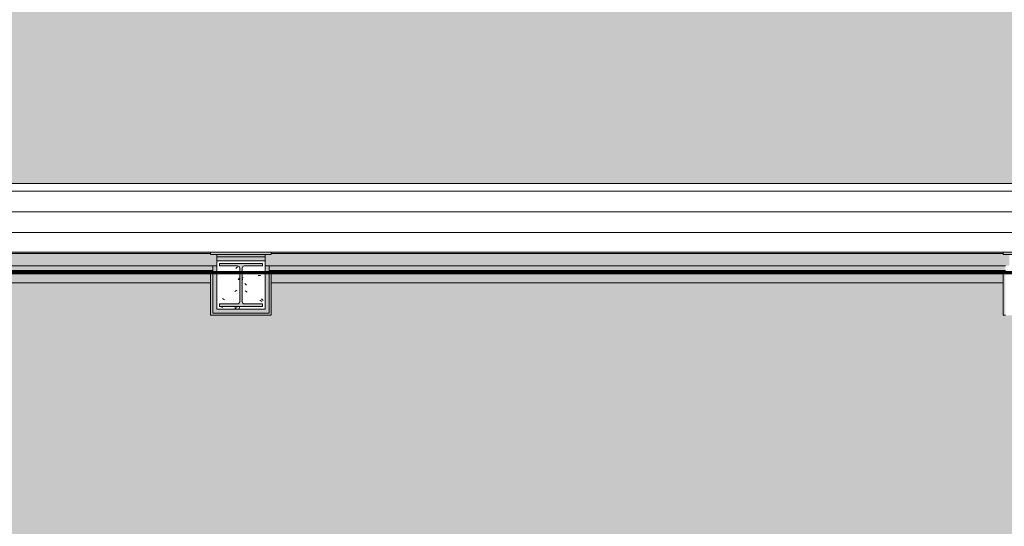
# Model space of a CAD drawing. Header units: millimetres. Extents: x -62758 to 78208, y -26429 to 33271.
# Tile 485 of 656: x -22083 to -14909, y 11067 to 14759. Entities that reach past the tile are written whole.
import ezdxf

# ---------------------------------------------------------------- set-up
doc = ezdxf.new("R2010")
doc.units = ezdxf.units.MM
for name, color, linetype, lineweight in [('A-DETL', 90, 'Continuous', 9), ('A-FLOR', 192, 'Continuous', 18), ('A-FLOR-PATT', 8, 'Continuous', 18), ('A-GENM', 13, 'Continuous', 9), ('A-WALL', 113, 'Continuous', 18), ('A-WALL-PATT', 111, 'Continuous', 25), ('S-COLS', 52, 'Continuous', 9)]:
    doc.layers.add(name, color=color, linetype=linetype, lineweight=lineweight)

# ---------------------------------------------------------------- blocks, each defined once
blk = doc.blocks.new('Modelos genéricos 1 - Modelos genéricos 3-5029057-PLANTA DE IMPERMEABILIZAÇÃO - TÉRREO')
at = {"layer": 'A-GENM', "lineweight": 5}
h = blk.add_hatch(dxfattribs=at)
h.set_pattern_fill('FP_131', color=256, style=0, pattern_type=2)
h.set_pattern_definition([(0, (2252.91, 2858.25), (0, 150), [])])
h.paths.add_polyline_path([(-14712.7, 7055.9), (-10508.2, 7055.9), (-10508.2, 7555.9), (-30776.4, 7555.9), (-30776.4, 13065.9), (-1295.5, 13065.9), (-1295.5, 10478.9), (-1239.5, 10478.9), (-1239.4, 10135.9), (-795.5, 10135.9), (-795.5, 13565.9), (-31276.4, 13565.9), (-31276.4, 7055.9), (-18799.9, 7055.9)])
at = {"layer": 'A-GENM', "color": 130, "lineweight": 5}
for p, q in [((-795.5, 13565.9), (-31276.4, 13565.9)), ((-20691.5, 13065.9), (-20249.5, 13065.9)), ((-14916.5, 13065.9), (-14474.5, 13065.9))]:
    blk.add_line(p, q, dxfattribs=at)
blk = doc.blocks.new('_ARQPWR_Pilar perfil I - _TP52-5763035-PLANTA DE IMPERMEABILIZAÇÃO - TÉRREO')
at = {"layer": 'S-COLS', "lineweight": 5}
blk.add_hatch(color=256, dxfattribs=at).paths.add_polyline_path([(-156, -156), (156, -156), (156, -138.6), (26.1, -138.6), (13.8, -133.5), (8.7, -121.2), (8.7, 121.2), (13.8, 133.5), (26.1, 138.6), (156, 138.6), (156, 156), (-156, 156), (-156, 138.6), (-26.1, 138.6), (-13.7, 133.3), (-8.7, 121.2), (-8.7, -121.2), (-13.8, -133.5), (-26.1, -138.6), (-156, -138.6), (-156, -154.1)])
at = {"layer": 'S-COLS', "color": 130, "lineweight": 5}
for p, q in [((156, 156), (-156, 156)), ((-156, 156), (-156, 138.6)), ((156, 138.6), (156, 156)), ((-156, 138.6), (-26.1, 138.6)), ((-8.7, 121.2), (-8.7, -121.2)), ((8.7, -121.2), (8.7, 121.2)), ((26.1, 138.6), (156, 138.6)), ((-26.1, -138.6), (-156, -138.6)), ((-156, -138.6), (-156, -156)), ((156, -138.6), (26.1, -138.6)), ((156, -156), (156, -138.6)), ((-156, -156), (156, -156))]:
    blk.add_line(p, q, dxfattribs=at)
for centre, start, end in [((-26.1, 121.2), 0, 90), ((26.1, 121.2), 90, 180), ((-26.1, -121.2), 270, 0), ((26.1, -121.2), 180, 270)]:
    blk.add_arc(centre, 17.4, start, end, dxfattribs=at)
blk = doc.blocks.new('FX-PNC-PILAR-TP115 - FX-PNC-PILAR-TP01-5762053-PLANTA DE IMPERMEABILIZAÇÃO - TÉRREO')
at = {"layer": 'S-COLS', "lineweight": 5}
h = blk.add_hatch(dxfattribs=at)
h.set_pattern_fill('FP_292', color=256, style=0, pattern_type=2)
h.set_pattern_definition([(320, (-61614.38, 15713.45), (-31.8783, -364.368), [38.1, -419.1]), (265, (-61614.38, 15713.45), (382.1133, 70.486), [30.48, -335.28]), (10.451, (-61617.04, 15683.1), (350.2334, -293.885), [32.38, -356.18]), (316.184, (-61512.8, 15713.45), (-84.086, -542.1585), [57.15, -628.65]), (6.636, (-61519.8, 15668.27), (494.855, -474.805), [48.57, -534.27]), (261.184, (-61512.8, 15713.45), (494.85, -474.81), [45.72, -502.92]), (291, (-61538.18, 15662.65), (-204.5305, -303.2285), [38.1, -419.1]), (236, (-61538.18, 15662.65), (368.376, -123.604), [30.48, -335.28]), (341.451, (-61555.22, 15637.4), (163.8427, -426.834), [32.38, -356.18]), (307.5, (-61614.38, 15713.45), (169.11015, -6.17665), [16.764, -314.452, 16.764, -660.146]), (307.5, (-61614.38, 15713.45), (169.11015, -6.17665), [-347.98, -323.596, 16.764, -319.786]), (277.5, (-61614.38, 15713.45), (200.3615, -133.6389), [16.764, -177.292, 16.764, -435.102]), (277.5, (-61614.38, 15713.45), (200.3615, -133.6389), [-210.82, -306.832, 16.764, -111.506]), (237.5, (-61614.38, 15826.74), (-11.4584, -271.1818), [16.764, -110.236, 16.764, -905.256]), (237.5, (-61614.38, 15826.74), (-11.4584, -271.1818), [-143.764, -379.476, 16.764, -509.016]), (227.5, (-61614.38, 15877.54), (50.8528, -296.2585), [16.764, -148.336, 16.764, -619.76]), (227.5, (-61614.38, 15877.54), (50.8528, -296.2585), [-181.864, -246.38, 16.764, -356.616])])
h.paths.add_polyline_path([(-48964.5, 36028), (-48964.5, 36008), (-48612.5, 36008), (-48612.5, 36360), (-48964.5, 36360), (-48964.5, 36046)])
h.paths.add_polyline_path([(-48944.5, 36192.7), (-48944.5, 36340), (-48927.1, 36340), (-48927.1, 36210.1), (-48921.8, 36197.7), (-48909.7, 36192.7), (-48667.3, 36192.7), (-48655, 36197.8), (-48649.9, 36210.1), (-48649.9, 36340), (-48632.5, 36340), (-48632.5, 36028), (-48649.9, 36028), (-48649.9, 36157.9), (-48655.2, 36170.3), (-48667.3, 36175.3), (-48909.7, 36175.3), (-48922, 36170.2), (-48927.1, 36157.9), (-48927.1, 36028), (-48944.5, 36028), (-48944.5, 36175.3)])
at = {"layer": 'S-COLS', "color": 130, "lineweight": 5}
for p, q in [((-48612.5, 36360), (-48964.5, 36360)), ((-48964.5, 36360), (-48964.5, 36008)), ((-48612.5, 36008), (-48612.5, 36360)), ((-48964.5, 36008), (-48612.5, 36008))]:
    blk.add_line(p, q, dxfattribs=at)
blk = doc.blocks.new('BE-PMSa-MOD-ARQ-ESCOLA-EX-000-R_0056_rvt-1-PLANTA DE IMPERMEABILIZAÇÃO - TÉRREO')
at = {"layer": 'A-FLOR-PATT', "lineweight": 5}
h = blk.add_hatch(dxfattribs=at)
h.set_pattern_fill('FP_7', color=31, style=0, pattern_type=2)
h.set_pattern_definition([(0, (0, 0), (812.8, 203.2), [33.528, -576.072, 33.528, -576.072, -3251.2]), (0, (0, 0), (812.8, 203.2), [-1219.2, 33.528, -1185.672, 33.528, -576.072, -1422.4]), (0, (0, 0), (812.8, 203.2), [-3048, 33.528, -372.872, 33.528, -982.472]), (120, (304.8, 101.6), (-582.3764, 602.30545), [33.528, -576.072, 33.528, -576.072, -3251.2]), (120, (304.8, 101.6), (-582.3764, 602.30545), [-1219.2, 33.528, -1185.672, 33.528, -576.072, -1422.4]), (120, (304.8, 101.6), (-582.3764, 602.30545), [-3048, 33.528, -372.872, 33.528, -982.472]), (240, (406.4, 508), (-230.4236, -805.50545), [33.528, -576.072, 33.528, -576.072, -3251.2]), (240, (406.4, 508), (-230.4236, -805.50545), [-1219.2, 33.528, -1185.672, 33.528, -576.072, -1422.4]), (240, (406.4, 508), (-230.4236, -805.50545), [-3048, 33.528, -372.872, 33.528, -982.472])])
h.paths.add_polyline_path([(-21335.5, 7705.9), (-21335.5, 10261.3), (-20691.5, 10262.1), (-20691.5, 10507.9), (-20249.5, 10507.9), (-20249.5, 10261.3), (-14566.5, 10262.1), (-14566.5, 10507.9), (-14124.5, 10507.9), (-14124.5, 10261.4), (-13021.5, 10262.1), (-13021.5, 10462.9), (-12669.5, 10462.9), (-12669.1, 10261.4), (-12135.5, 10261.4), (-12135.5, 10260.2), (-7685.5, 10260.2), (-7685.5, 10478.9), (-7295.5, 10478.9), (-7295.5, 10260.2), (-2935.5, 10260.2), (-2935.5, 10229.1), (-2918, 10224.4), (-2905.2, 10211.6), (-2900.9, 10192.8), (-2906, 10175.9), (-2913.4, 10168.4), (-2900.9, 10155.9), (-2895.5, 10135.9), (-2844.4, 10135.9), (-2844.4, 10478.9), (-2454.4, 10478.9), (-2454.4, 10135.9), (-1629.5, 10135.9), (-1629.5, 10478.9), (-1445.5, 10478.9), (-1445.5, 12840.9), (-2430.4, 12840.9), (-2430.4, 12609.4), (-2868.4, 12609.4), (-2868.4, 12840.9), (-7295.5, 12840.9), (-7295.5, 12633.9), (-7685.5, 12633.9), (-7685.5, 12840.9), (-12929.5, 12840.9), (-12929.5, 12604.9), (-13416.5, 12604.9), (-13416.5, 12840.9), (-14474.5, 12840.9), (-14474.5, 12604.9), (-14916.5, 12604.9), (-14916.5, 12840.9), (-20249.5, 12840.9), (-20249.5, 12604.9), (-20691.5, 12604.9), (-20691.5, 12840.9), (-25674.5, 12840.9), (-25674.5, 12604.9), (-26116.5, 12604.9), (-26116.5, 12840.9), (-27395.5, 12840.9), (-27395.5, 7705.9), (-26974.2, 7705.9)])
h.paths.add_polyline_path([(-26114.5, 10066.9), (-26114.5, 10506.9), (-25676.5, 10506.9), (-25676.5, 10066.9), (-26099.5, 10066.9)])
h.paths.add_polyline_path([(-7637.5, 10139.9), (-7637.5, 10433.9), (-7640.5, 10433.9), (-7640.5, 10139.9)])
h.paths.add_polyline_path([(-7343.5, 10139.9), (-7340.5, 10139.9), (-7340.5, 10433.9), (-7343.5, 10433.9), (-7343.5, 10142.9)])
h.paths.add_polyline_path([(-2931.6, 10174.8), (-2927.7, 10175.9), (-2922.7, 10178.8), (-2917.3, 10186.6), (-2915.9, 10190.6), (-2915.9, 10197.6), (-2918.2, 10204.1), (-2922.7, 10209.4), (-2931.2, 10213.3), (-2935.5, 10213.3), (-2934.5, 10175.6), (-2933.4, 10175.3)])
h.paths.add_polyline_path([(3940.5, 31476.9), (3940.5, 32334.9), (-33454.5, 32775.7), (-33454.5, 31476.9), (3679.7, 31476.9)])
h = blk.add_hatch(dxfattribs=at)
h.set_pattern_fill('FP_5', color=215, style=0, pattern_type=2)
h.set_pattern_definition([(45, (-18186.55, -4434.14), (0, 212.13203), [450, -150]), (135, (-18080.48, -4328.07), (1e-14, 212.13203), [450, -150])])
h.paths.add_polyline_path([(-7477.5, -25688.8), (-7477.5, 2311.9), (-2935.5, 2311.9), (-2935.5, 7555.9), (-10508.2, 7555.9), (-10508.2, 7055.9), (-31276.4, 7055.9), (-31276.4, 13565.9), (-1433, 13565.9), (-1433, 16651.9), (-1626.5, 16651.9), (-1626.5, 16845.9), (-7087.5, 16845.9), (-7087.5, 16651.9), (-7471.5, 16651.9), (-7471.5, 16845.9), (-10558.5, 16845.9), (-10558.5, 16625.9), (-11000.5, 16625.9), (-11000.5, 16845.9), (-18577.5, 16845.9), (-18577.5, 16651.9), (-18961.5, 16651.9), (-18961.5, 16845.9), (-22082.5, 16845.9), (-22082.5, 16651.9), (-22466.5, 16651.9), (-22466.5, 16845.9), (-30072.5, 16845.9), (-30072.5, 16651.9), (-30456.5, 16651.9), (-30456.5, 16845.9), (-33457, 16845.9), (-33457, 15656.9), (-33352.5, 15656.9), (-33352.5, 15266.9), (-33457, 15266.9), (-33456.7, 7973.4), (-33325.5, 7973.4), (-33325.5, 7540.4), (-33457, 7540.4), (-33457, 6792.9), (-33747, 6792.9), (-33747, 7759.3), (-34115.5, 7759.3), (-34115.5, 7729.3), (-36915.5, 7730.2), (-36915.5, 7759.3), (-37320.5, 7759.3), (-37320.5, 7540.4), (-37758.5, 7540.4), (-37758.5, 7759.3), (-38115.5, 7759.3), (-38115.5, 7729.3), (-40915.5, 7730.2), (-40915.5, 7759.3), (-41332, 7759.3), (-41332, 7303), (-41294.1, 7303), (-41294.1, 7360.3), (-33786, 7359.8), (-33786, 7303), (-33748, 7303), (-33748, 7233.4), (-33786, 7233.4), (-33786, 7159.6), (-41294.1, 7160.3), (-41294.1, 7233.4), (-41332, 7233.4), (-41332, 6792.9), (-41622, 6792.9), (-41622, 7540.4), (-41753.5, 7540.4), (-41753.5, 7973.4), (-41622, 7973.4), (-41622, 8962.8), (-44952, 8962.8), (-44952, 7948.9), (-44844.5, 7948.9), (-44844.5, 7564.9), (-44952, 7564.9), (-44952, 6792.9), (-45242, 6792.9), (-45242, 7233.4), (-45259, 7233.4), (-45259, 7303), (-45242, 7303), (-45242, 7750.6), (-46750.9, 7750.6), (-46750.9, 7729.3), (-49550.9, 7730.2), (-49550.9, 7750.6), (-49809, 7750.6), (-49809, 7540.4), (-49941.5, 7540.4), (-49941.5, 7360.3), (-46497, 7359.8), (-46497, 7303), (-46459, 7303), (-46459, 7233.4), (-46497, 7233.4), (-46497, 7159.6), (-49941.5, 7159.6), (-49941.5, 6792.9), (-50231.5, 6792.9), (-50231.5, 7759.3), (-57817, 7759.3), (-57817, 7360.3), (-50290.3, 7359.8), (-50290.3, 7303), (-50252.3, 7303), (-50252.3, 7233.4), (-50290.3, 7233.4), (-50290.3, 7159.6), (-57817, 7159.6), (-57817, 6792.9), (-57979.5, 6792.9), (-57979.5, 6752.9), (-57990.5, 6752.9), (-57990.5, 5756), (-57979.5, 5756), (-57979.5, 5716), (-57983, 5716), (-57983, 5636), (-58037, 5636), (-58037, 3636), (-57983, 3636), (-57983, 3556), (-57993, 3556), (-57993, 3516), (-58004, 3516), (-58004, 2351.5), (-57993, 2351.5), (-57993, 2311.5), (-52960.9, 2311.5), (-52960.9, 2401), (-52558.4, 2401), (-52558.4, 2311.5), (-46406.8, 2311.5), (-46406.8, 2388), (-46020.8, 2388), (-46020.8, 2311.5), (-39870.2, 2311.5), (-39870.2, 2387.6), (-39484.2, 2387.6), (-39484.2, 2311.5), (-33327.4, 2311.5), (-33327.4, 2387.6), (-32941.4, 2387.6), (-32941.4, 2311.5), (-30833.3, 2311.5), (-30833.3, 2322), (-30831.3, 2324), (-30773.3, 2324), (-30773.3, 2311.5), (-28535.8, 2311.5), (-28535.8, 2324), (-28477.8, 2324), (-28475.8, 2322), (-28475.8, 2311.5), (-27088, 2311.5), (-27088, 2392.6), (-26712, 2392.6), (-26712, 2311.5), (-9894.9, 2311.5), (-9894.9, -25665.7), (-7620.6, -25687.4), (-7620.3, -25685.9), (-7546.3, -25687.4)])
h.paths.add_polyline_path([(-7730.1, -25658.7), (-7770.1, -25657.9), (-7751.4, -24718.1), (-7711.4, -24718.9), (-7718.2, -25063.7)])
h.paths.add_polyline_path([(-9669.7, -25620.1), (-9709.7, -25619.3), (-9691, -24679.5), (-9651, -24680.3), (-9669.4, -25603.3)])
h.paths.add_polyline_path([(-8711.3, -22737.2), (-8712.4, -22733.4), (-8713.6, -22734.8), (-8712.4, -22736.1)])
h.paths.add_polyline_path([(-8711.3, -22739.1), (-8711.3, -22737.2), (-8713.3, -22737.2), (-8712.1, -22738.3)])
h.paths.add_polyline_path([(-8711.3, -22730.4), (-8713.6, -22733.4), (-8711.3, -22731.2)])
h.paths.add_polyline_path([(-8661.3, -22732.2), (-8660.1, -22736), (-8658.9, -22734.7), (-8660.1, -22733.4)])
h.paths.add_polyline_path([(-8661.3, -22731.2), (-8661.3, -22732.2), (-8659.9, -22732.2)])
h.paths.add_polyline_path([(-8711.3, -22739.7), (-8711.3, -22739.1), (-8723.5, -22739.5), (-8730, -22739.1), (-8739.2, -22739.6), (-8741.7, -22738.3), (-8741.9, -22732.2), (-8740.8, -22730.1), (-8733.4, -22729.8), (-8726.3, -22730.4), (-8716.9, -22729.9), (-8711.3, -22729.7), (-8661.3, -22730.4), (-8661.3, -22731.2), (-8645.7, -22729.8), (-8634, -22730.7), (-8631.8, -22730.4), (-8629.5, -22736), (-8630.5, -22739.1), (-8631.3, -22738.3), (-8632.2, -22738.3), (-8641.2, -22739.7), (-8656.5, -22739), (-8661.3, -22739.2), (-8661.3, -22739.7)])
h.paths.add_polyline_path([(-8630.9, -22737.6), (-8629, -22734.7), (-8631, -22732.2), (-8631.2, -22736.6), (-8631, -22737.2)])
h.paths.add_polyline_path([(-27043, 2311.5), (-27040.5, 2311.5), (-27040.5, 2342.6), (-26757, 2342.6), (-26757, 2347.6), (-27043, 2347.6), (-27043, 2322.6)])
h.paths.add_polyline_path([(-57884.2, 2405.1), (-57910.1, 2408.5), (-57934.2, 2418.5), (-57954.9, 2434.4), (-57970.8, 2455.1), (-57980.8, 2479.2), (-57984.2, 2505.1), (-57980.8, 2531), (-57970.8, 2555.1), (-57954.9, 2575.8), (-57934.2, 2591.7), (-57910.1, 2601.7), (-57884.2, 2605.1), (-57858.4, 2601.7), (-57834.2, 2591.7), (-57813.5, 2575.8), (-57797.6, 2555.1), (-57787.6, 2531), (-57784.2, 2505.1), (-57787.6, 2479.2), (-57797.6, 2455.1), (-57813.5, 2434.4), (-57834.2, 2418.5), (-57858.4, 2408.5)])
h.paths.add_polyline_path([(-45986.7, 2407.5), (-46012.6, 2410.9), (-46036.7, 2420.9), (-46057.4, 2436.8), (-46073.3, 2457.5), (-46083.3, 2481.7), (-46086.7, 2507.5), (-46083.3, 2533.4), (-46073.3, 2557.5), (-46057.4, 2578.2), (-46035.8, 2594.5), (-46012, 2604.2), (-45986.7, 2607.5), (-45960.9, 2604.1), (-45936.7, 2594.1), (-45916, 2578.2), (-45900.1, 2557.5), (-45890.1, 2533.4), (-45886.7, 2507.5), (-45890.1, 2481.7), (-45900.1, 2457.5), (-45916, 2436.8), (-45936.7, 2420.9), (-45960.9, 2410.9)])
h.paths.add_polyline_path([(-33908.2, 2410.8), (-33934.1, 2414.2), (-33958.2, 2424.2), (-33978.9, 2440.1), (-33994.8, 2460.8), (-34004.8, 2484.9), (-34008.2, 2510.8), (-34004.8, 2536.7), (-33994.8, 2560.8), (-33978.9, 2581.5), (-33958.2, 2597.4), (-33934.1, 2607.4), (-33908.2, 2610.8), (-33882.3, 2607.4), (-33858.2, 2597.4), (-33837.5, 2581.5), (-33821.6, 2560.8), (-33811.6, 2536.7), (-33808.2, 2510.8), (-33811.6, 2484.9), (-33821.6, 2460.8), (-33837.5, 2440.1), (-33858.2, 2424.2), (-33882.3, 2414.2)])
h.paths.add_polyline_path([(-43358, 4810.1), (-43355.4, 4807.7), (-43354.2, 4810.1), (-43356.8, 4810.1)])
h.paths.add_polyline_path([(-43359.8, 4810.1), (-43356.8, 4807.8), (-43359, 4810.1)])
h.paths.add_polyline_path([(-43358, 4860.1), (-43354.2, 4861.2), (-43355.5, 4862.4), (-43356.8, 4861.2)])
h.paths.add_polyline_path([(-43359, 4860.1), (-43358, 4860.1), (-43358, 4861.4)])
h.paths.add_polyline_path([(-43355.5, 4892.3), (-43358, 4890.3), (-43353.6, 4890.1), (-43353.6, 4891.1), (-43354.9, 4891.9)])
h.paths.add_polyline_path([(-43351.1, 4810.1), (-43353, 4810.1), (-43353, 4808), (-43351.9, 4809.2)])
h.paths.add_polyline_path([(-43355.5, 4778.9), (-43360.1, 4780.6), (-43360.4, 4788), (-43359.8, 4795), (-43360.3, 4804.4), (-43360.5, 4810.1), (-43359.8, 4860.1), (-43359, 4860.1), (-43360.4, 4875.6), (-43359.5, 4887.3), (-43359.8, 4889.5), (-43354.2, 4891.9), (-43351.1, 4890.8), (-43351.9, 4890), (-43351.9, 4889.1), (-43350.5, 4880.1), (-43351.2, 4864.8), (-43351, 4860.1), (-43350.5, 4860.1), (-43351.3, 4779.7), (-43354.7, 4779)])
h.paths.add_polyline_path([(-33902.7, 7378.2), (-33928.6, 7381.6), (-33952.7, 7391.6), (-33973.5, 7407.5), (-33989.3, 7428.2), (-33999.3, 7452.3), (-34002.7, 7478.2), (-33999.3, 7504.1), (-33989.3, 7528.2), (-33973.5, 7548.9), (-33952.7, 7564.8), (-33928.6, 7574.8), (-33902.7, 7578.2), (-33876.9, 7574.8), (-33852.7, 7564.8), (-33832, 7548.9), (-33816.1, 7528.2), (-33806.2, 7504.1), (-33802.7, 7478.2), (-33806.2, 7452.3), (-33816.1, 7428.2), (-33832, 7407.5), (-33855.7, 7390.3), (-33876.9, 7381.6)])
h.paths.add_polyline_path([(-57704.1, 7403.2), (-57730, 7406.6), (-57754.1, 7416.6), (-57774.8, 7432.5), (-57790.7, 7453.2), (-57800.7, 7477.3), (-57804.1, 7503.2), (-57800.7, 7529.1), (-57790.7, 7553.2), (-57774.8, 7573.9), (-57754.1, 7589.8), (-57730, 7599.8), (-57704.1, 7603.2), (-57678.2, 7599.8), (-57654.1, 7589.8), (-57633.4, 7573.9), (-57617.5, 7553.2), (-57607.5, 7529.1), (-57604.1, 7503.2), (-57607.5, 7477.3), (-57617.5, 7453.2), (-57633.4, 7432.5), (-57654.1, 7416.6), (-57678.2, 7406.6)])
h.paths.add_polyline_path([(-41174.6, 7436.7), (-41200.4, 7440.1), (-41224.6, 7450.1), (-41245.3, 7466), (-41261.2, 7486.7), (-41271.2, 7510.8), (-41274.6, 7536.7), (-41271.2, 7562.6), (-41261.2, 7586.7), (-41245.3, 7607.4), (-41224.6, 7623.3), (-41200.4, 7633.3), (-41174.6, 7636.7), (-41148.7, 7633.3), (-41124.6, 7623.3), (-41103.9, 7607.4), (-41088, 7586.7), (-41078, 7562.6), (-41074.6, 7536.7), (-41078, 7510.8), (-41088, 7486.7), (-41103.9, 7466), (-41124.6, 7450.1), (-41148.7, 7440.1)])
h.paths.add_polyline_path([(-30626.4, 7705.9), (-28410.4, 7705.9), (-28410.4, 7948.9), (-28020.4, 7948.9), (-28020.4, 7705.9), (-27395.5, 7705.9), (-27395.5, 12840.9), (-26116.5, 12840.9), (-26116.5, 12915.9), (-28020.4, 12915.9), (-28020.4, 12633.9), (-28410.4, 12633.9), (-28410.4, 12915.9), (-30626.4, 12915.9), (-30626.4, 7826.3)])
h.paths.add_polyline_path([(-30776.4, 7555.9), (-30626.4, 7555.9), (-30626.4, 7705.9), (-30776.4, 7705.9), (-30776.4, 7605.2)])
h.paths.add_polyline_path([(-33883.1, 7710.8), (-33889.3, 7712.5), (-33891.9, 7714.5), (-33895.2, 7720.1), (-33895.2, 7726.6), (-33891.3, 7732.5), (-33883.5, 7735.8), (-33879.9, 7735.4), (-33873.7, 7731.2), (-33871, 7726.6), (-33871, 7720.1), (-33874.3, 7714.5), (-33879.9, 7711.3)])
h.paths.add_polyline_path([(-57603.3, 7713.3), (-57609.5, 7714.9), (-57612.1, 7716.9), (-57615.3, 7722.5), (-57615.3, 7729), (-57612.1, 7734.6), (-57606.5, 7737.8), (-57600, 7737.8), (-57594.4, 7734.6), (-57591.2, 7729), (-57591.2, 7722.5), (-57594.4, 7716.9), (-57600, 7713.7)])
h.paths.add_polyline_path([(-13416.5, 12840.9), (-13416.5, 12915.9), (-14474.5, 12915.9), (-14474.5, 12840.9), (-13491.5, 12840.9)])
h.paths.add_polyline_path([(-12929.5, 12840.9), (-7685.5, 12840.9), (-7685.5, 12915.9), (-12929.5, 12915.9)])
h.paths.add_polyline_path([(-19821.7, 12840.9), (-14916.5, 12840.9), (-14916.5, 12915.9), (-20249.5, 12915.9), (-20249.5, 12840.9)])
h.paths.add_polyline_path([(-20691.5, 12840.9), (-20691.5, 12915.9), (-25674.5, 12915.9), (-25674.5, 12840.9), (-20766.5, 12840.9)])
h.paths.add_polyline_path([(-7295.5, 12840.9), (-2868.4, 12840.9), (-2868.4, 12915.9), (-7295.5, 12915.9)])
h.paths.add_polyline_path([(-2430.4, 12840.9), (-1445.5, 12840.9), (-1445.5, 12915.9), (-2430.4, 12915.9)])
h.paths.add_polyline_path([(-7310.5, 13017.9), (-7295.5, 13017.9), (-7295.5, 13065.9), (-7685.5, 13065.9), (-7685.5, 13017.9), (-7340.5, 13017.9)])
h.paths.add_polyline_path([(-28065.4, 13017.9), (-28020.4, 13017.9), (-28020.4, 13065.9), (-28410.4, 13065.9), (-28410.4, 13017.9), (-28077.6, 13017.9)])
h.paths.add_polyline_path([(-2451.1, 13042.4), (-2430.4, 13042.4), (-2430.4, 13065.9), (-2868.4, 13065.9), (-2868.4, 13042.4), (-2475.4, 13042.4)])
h.paths.add_polyline_path([(-26116.5, 13046.9), (-25674.5, 13046.9), (-25674.5, 13065.9), (-26116.5, 13065.9), (-26116.5, 13055.9)])
h.paths.add_polyline_path([(-12974.5, 13046.9), (-12929.5, 13046.9), (-12929.5, 13065.9), (-13416.5, 13065.9), (-13416.5, 13046.9), (-13180, 13046.9)])
h.paths.add_polyline_path([(-20294.5, 13046.9), (-20249.5, 13046.9), (-20249.5, 13065.9), (-20691.5, 13065.9), (-20691.5, 13046.9), (-20332.6, 13046.9)])
h.paths.add_polyline_path([(-14519.5, 13046.9), (-14474.5, 13046.9), (-14474.5, 13065.9), (-14916.5, 13065.9), (-14916.5, 13046.9), (-14712.7, 13046.9)])
h.paths.add_polyline_path([(-8501.7, 14834.1), (-8498.8, 14836), (-8501.7, 14836.9), (-8503.9, 14835.6)])
h.paths.add_polyline_path([(-8499.2, 14866.4), (-8503, 14865.2), (-8501.7, 14864), (-8500.4, 14865.2)])
h.paths.add_polyline_path([(-8504.2, 14916.4), (-8500.4, 14917.5), (-8501.7, 14918.7), (-8503, 14917.5)])
h.paths.add_polyline_path([(-8501.7, 14921.1), (-8498.2, 14916.4), (-8498.2, 14917.3), (-8500.5, 14919.8)])
h.paths.add_polyline_path([(-8506, 14916.4), (-8504.2, 14916.4), (-8504.2, 14918.4), (-8505.2, 14917.2)])
h.paths.add_polyline_path([(-8501.7, 14834.1), (-8506.1, 14835.9), (-8505.6, 14836.7), (-8505.2, 14837.3), (-8506.6, 14846.3), (-8506, 14861.6), (-8506.2, 14866.4), (-8506.7, 14866.4), (-8506, 14946.6), (-8499.2, 14947), (-8497.1, 14945.9), (-8496.7, 14938.5), (-8497.4, 14931.4), (-8496.9, 14922), (-8496.7, 14916.4), (-8497.4, 14866.4), (-8498.2, 14866.4), (-8496.8, 14850.8), (-8497.7, 14839.1), (-8497.7, 14836.7), (-8497.7, 14835.5)])
h.paths.add_polyline_path([(-21087.2, 14834.1), (-21084.3, 14836), (-21087.2, 14836.9), (-21089.5, 14835.6)])
h.paths.add_polyline_path([(-21084.7, 14866.4), (-21088.5, 14865.2), (-21087.2, 14864), (-21085.9, 14865.2)])
h.paths.add_polyline_path([(-21089.7, 14916.4), (-21085.9, 14917.5), (-21087.3, 14918.7), (-21088.5, 14917.5)])
h.paths.add_polyline_path([(-21087.2, 14921.1), (-21083.7, 14916.4), (-21083.7, 14917.3), (-21086, 14919.8)])
h.paths.add_polyline_path([(-21091.5, 14916.4), (-21089.7, 14916.4), (-21089.7, 14918.4), (-21090.7, 14917.2)])
h.paths.add_polyline_path([(-21087.2, 14834.1), (-21091.6, 14835.9), (-21091.2, 14836.7), (-21090.8, 14837.3), (-21092.2, 14846.3), (-21091.5, 14861.6), (-21091.7, 14866.4), (-21092.2, 14866.4), (-21091.5, 14946.6), (-21084.7, 14947), (-21082.6, 14945.9), (-21082.3, 14938.5), (-21082.9, 14931.4), (-21082.4, 14922), (-21082.2, 14916.4), (-21082.9, 14866.4), (-21083.7, 14866.4), (-21082.3, 14850.8), (-21083.2, 14839.1), (-21083.2, 14836.7), (-21083.2, 14835.5)])
h.paths.add_polyline_path([(-30958.7, 14888.9), (-30959.9, 14892.7), (-30961.1, 14891.3), (-30959.9, 14890.1)])
h.paths.add_polyline_path([(-30958.7, 14887), (-30958.7, 14888.9), (-30960.8, 14888.9), (-30959.6, 14887.8)])
h.paths.add_polyline_path([(-30958.7, 14895.7), (-30961, 14892.7), (-30958.7, 14894.9)])
h.paths.add_polyline_path([(-30908.7, 14893.9), (-30907.6, 14890.1), (-30906.4, 14891.4), (-30907.6, 14892.7)])
h.paths.add_polyline_path([(-30908.7, 14894.9), (-30908.7, 14893.9), (-30907.4, 14893.9)])
h.paths.add_polyline_path([(-30908.7, 14886.4), (-30989.1, 14887.2), (-30989.4, 14893.9), (-30988.2, 14896), (-30980.8, 14896.3), (-30973.8, 14895.7), (-30964.4, 14896.2), (-30958.7, 14896.4), (-30908.7, 14895.7), (-30908.7, 14894.9), (-30893.2, 14896.3), (-30881.5, 14895.4), (-30879.3, 14895.7), (-30876.9, 14890.1), (-30878, 14887), (-30878.8, 14887.8), (-30879.7, 14887.8), (-30888.7, 14886.4), (-30904, 14887.1), (-30908.7, 14886.9), (-30908.7, 14886.4)])
h.paths.add_polyline_path([(-30878.4, 14888.5), (-30876.5, 14891.4), (-30878.5, 14893.9), (-30878.7, 14889.5), (-30878.5, 14888.9)])
at = {"layer": 'A-WALL', "lineweight": 5}
for color, points in [(9, [(-20843.5, 13055.9), (-20691.5, 13055.9), (-20691.5, 13065.9), (-25674.5, 13065.9), (-25674.5, 13055.9), (-22887.1, 13055.9)]), (9, [(-15734.5, 13055.9), (-14916.5, 13055.9), (-14916.5, 13065.9), (-20249.5, 13065.9), (-20249.5, 13055.9), (-16756.3, 13055.9)]), (254, [(-20646.5, 13031.9), (-20294.5, 13031.9), (-20294.5, 13046.9), (-20646.5, 13046.8)]), (9, [(-20691.5, 12930.9), (-20676.5, 12930.9), (-20676.5, 12965.9), (-25689.5, 12965.9), (-25689.5, 12930.9), (-20843.5, 12930.9)]), (254, [(-20691.5, 12604.9), (-20676.5, 12604.9), (-20676.5, 12930.9), (-20691.5, 12930.9), (-20691.5, 12619.9)]), (9, [(-16756.3, 12930.9), (-14901.5, 12930.9), (-14901.5, 12965.9), (-20264.5, 12965.9), (-20264.5, 12930.9), (-18799.9, 12930.9)]), (254, [(-20264.5, 12619.9), (-20249.5, 12620.5), (-20249.5, 12930.9), (-20264.5, 12930.9), (-20264.5, 12649.9)]), (254, [(-14916.5, 12604.9), (-14901.5, 12604.9), (-14901.5, 12930.9), (-14916.5, 12930.9), (-14916.5, 12619.9)]), (254, [(-20314.5, 12604.9), (-20249.5, 12604.9), (-20249.5, 12619.9), (-20676.5, 12619.9), (-20676.5, 12604.9), (-20332.6, 12604.9)])]:
    blk.add_hatch(color=color, dxfattribs=at).paths.add_polyline_path(points)
at = {"layer": 'A-WALL'}
for points in [[(-20294.5, 13001.9), (-20294.5, 13031.9), (-20646.5, 13031.9), (-20646.5, 13001.9), (-20332.6, 13001.9)], [(-20662.6, 12619.9), (-20646.5, 12619.9), (-20646.5, 12965.9), (-20676.5, 12965.9), (-20676.5, 12619.9)], [(-20294.5, 12649.9), (-20264.5, 12649.9), (-20264.5, 12965.9), (-20294.5, 12965.9), (-20294.5, 12704.7)], [(-20314.5, 12619.9), (-20264.5, 12619.9), (-20264.5, 12649.9), (-20646.5, 12649.9), (-20646.5, 12619.9), (-20332.6, 12619.9)]]:
    blk.add_hatch(color=253, dxfattribs=at).paths.add_polyline_path(points)
at = {"layer": 'A-WALL-PATT', "lineweight": 5}
for points in [[(-20691.5, 12965.9), (-20646.5, 12966.2), (-20646.5, 13046.9), (-20691.5, 13046.9), (-20691.5, 13055.9), (-25674.5, 13055.9), (-25674.5, 13046.9), (-25719.5, 13046.9), (-25719.5, 12965.9), (-20843.5, 12965.9)], [(-20264.5, 12965.9), (-14871.5, 12965.9), (-14871.5, 13046.9), (-14916.5, 13046.9), (-14916.5, 13055.9), (-20249.5, 13055.9), (-20249.5, 13046.9), (-20294.5, 13046.8), (-20294.5, 12965.9)]]:
    blk.add_hatch(color=251, dxfattribs=at).paths.add_polyline_path(points)
at = {"layer": 'A-WALL-PATT', "lineweight": 18}
for points in [[(-20843.5, 12915.9), (-20691.5, 12915.9), (-20691.5, 12930.9), (-25674.5, 12930.9), (-25674.5, 12915.9), (-22887.1, 12915.9)], [(-15734.5, 12915.9), (-14916.5, 12915.9), (-14916.5, 12930.9), (-20249.5, 12930.9), (-20249.5, 12915.9), (-16756.3, 12915.9)]]:
    blk.add_hatch(color=10, dxfattribs=at).paths.add_polyline_path(points)
at = {"layer": 'A-FLOR', "color": 170, "lineweight": 5}
for p, q in [((-25674.5, 12840.9), (-20691.5, 12840.9)), ((-20249.5, 12840.9), (-14916.5, 12840.9))]:
    blk.add_line(p, q, dxfattribs=at)
at = {"layer": 'A-WALL', "color": 90, "lineweight": 9}
for p, q in [((-20691.5, 13065.9), (-25674.5, 13065.9)), ((-20691.5, 13046.9), (-20691.5, 13065.9)), ((-14916.5, 13065.9), (-20249.5, 13065.9)), ((-20249.5, 13065.9), (-20249.5, 13046.9)), ((-14916.5, 13046.9), (-14916.5, 13065.9)), ((-20294.5, 13046.9), (-20691.5, 13046.9)), ((-20646.5, 13001.9), (-20294.5, 13001.9)), ((-20646.5, 12965.9), (-20646.5, 13001.9)), ((-20264.5, 13046.9), (-20294.5, 13046.9)), ((-20294.5, 13001.9), (-20294.5, 12965.9)), ((-20249.5, 13046.9), (-20264.5, 13046.9)), ((-14519.5, 13046.9), (-14916.5, 13046.9)), ((-25674.5, 12915.9), (-20691.5, 12915.9)), ((-20691.5, 12915.9), (-20691.5, 12604.9)), ((-20646.5, 12649.9), (-20646.5, 12965.9)), ((-20294.5, 12965.9), (-20294.5, 12649.9)), ((-20249.5, 12649.9), (-20249.5, 12915.9)), ((-20249.5, 12915.9), (-14916.5, 12915.9)), ((-14916.5, 12915.9), (-14916.5, 12604.9)), ((-20294.5, 12649.9), (-20646.5, 12649.9)), ((-20249.5, 12619.9), (-20249.5, 12649.9)), ((-20691.5, 12604.9), (-20676.5, 12604.9)), ((-20676.5, 12604.9), (-20646.5, 12604.9)), ((-20646.5, 12604.9), (-20249.5, 12604.9)), ((-20249.5, 12604.9), (-20249.5, 12619.9)), ((-14916.5, 12604.9), (-14901.5, 12604.9))]:
    blk.add_line(p, q, dxfattribs=at)
at = {"layer": 'A-WALL', "color": 130, "lineweight": 5}
for p, q in [((-20691.5, 13055.9), (-25674.5, 13055.9)), ((-14916.5, 13055.9), (-20249.5, 13055.9)), ((-20646.5, 13046.9), (-20646.5, 13031.9)), ((-20294.5, 13031.9), (-20646.5, 13031.9)), ((-20646.5, 13031.9), (-20646.5, 13001.9)), ((-20294.5, 13031.9), (-20294.5, 13046.9)), ((-20294.5, 13001.9), (-20294.5, 13031.9)), ((-20691.5, 12965.9), (-25674.5, 12965.9)), ((-20691.5, 12930.9), (-25674.5, 12930.9)), ((-20691.5, 12965.9), (-20676.5, 12965.9)), ((-20691.5, 12915.9), (-20691.5, 12930.9)), ((-20691.5, 12930.9), (-20676.5, 12930.9)), ((-20676.5, 12965.9), (-20676.5, 12930.9)), ((-20676.5, 12965.9), (-20646.5, 12965.9)), ((-20676.5, 12965.9), (-20676.5, 12930.9)), ((-20676.5, 12930.9), (-20676.5, 12619.9)), ((-20264.5, 12965.9), (-20294.5, 12965.9)), ((-20264.5, 12930.9), (-20264.5, 12965.9)), ((-20249.5, 12965.9), (-20264.5, 12965.9)), ((-20264.5, 12930.9), (-20264.5, 12965.9)), ((-20264.5, 12649.9), (-20264.5, 12930.9)), ((-20249.5, 12930.9), (-20264.5, 12930.9)), ((-14916.5, 12965.9), (-20249.5, 12965.9)), ((-14916.5, 12930.9), (-20249.5, 12930.9)), ((-20249.5, 12930.9), (-20249.5, 12915.9)), ((-14916.5, 12965.9), (-14901.5, 12965.9)), ((-14916.5, 12915.9), (-14916.5, 12930.9)), ((-14916.5, 12930.9), (-14901.5, 12930.9)), ((-20264.5, 12649.9), (-20264.5, 12619.9)), ((-20646.5, 12619.9), (-20676.5, 12619.9)), ((-20646.5, 12619.9), (-20264.5, 12619.9))]:
    blk.add_line(p, q, dxfattribs=at)
at = {"layer": 'A-GENM', "color": 170, "lineweight": 5}
blk.add_blockref('Modelos genéricos 1 - Modelos genéricos 3-5029057-PLANTA DE IMPERMEABILIZAÇÃO - TÉRREO', (0, 0), dxfattribs=at)
at = {"layer": 'S-COLS', "color": 170, "lineweight": 5}
for name, p, rotation in [('FX-PNC-PILAR-TP115 - FX-PNC-PILAR-TP01-5762053-PLANTA DE IMPERMEABILIZAÇÃO - TÉRREO', (15713.5, 61614.4), 90.00000000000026), ('_ARQPWR_Pilar perfil I - _TP52-5763035-PLANTA DE IMPERMEABILIZAÇÃO - TÉRREO', (-20470.5, 12825.9), 180)]:
    blk.add_blockref(name, p, dxfattribs=dict(at, rotation=rotation))

msp = doc.modelspace()

# ---------------------------------------------------------------- linework, layer by layer
at = {"layer": 'A-DETL', "lineweight": 70}
msp.add_line((-27395.5, 12915.9), (-1295.5, 12915.9), dxfattribs=at)

# ---------------------------------------------------------------- block references
at = {"lineweight": 5}
msp.add_blockref('BE-PMSa-MOD-ARQ-ESCOLA-EX-000-R_0056_rvt-1-PLANTA DE IMPERMEABILIZAÇÃO - TÉRREO', (0, 0), dxfattribs=at)

doc.saveas('drawing.dxf')
